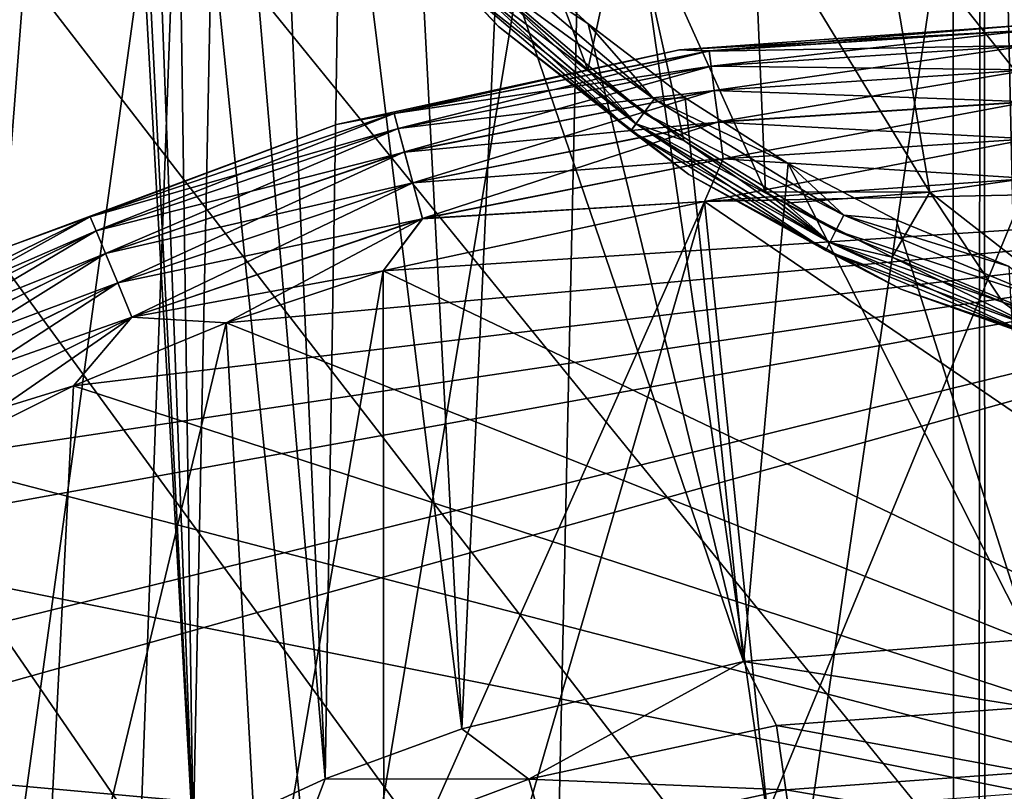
# Model space of a CAD drawing. Header units: metres. Extents: x -206 to 75, y -104 to 104.
# Tile 270 of 656: x -171.78 to -168.58, y 42.99 to 45.5. Entities that reach past the tile are written whole.
import ezdxf

# ---------------------------------------------------------------- set-up
doc = ezdxf.new("R2010")
doc.units = ezdxf.units.M
doc.layers.add('solid_01_1-CONSUMER_THERM_B_125288', color=7, linetype='CONTINUOUS')

msp = doc.modelspace()

# ---------------------------------------------------------------- linework, layer by layer
at = {"layer": 'solid_01_1-CONSUMER_THERM_B_125288'}
for points in [[(-168.648926, 67.29171), (-200.493088, -75.033852), (-200.514557, 74.966148)], [(-168.648926, 67.29171), (-168.75058, 66.747505), (-200.493088, -75.033852)], [(-168.75058, 66.747505), (-168.750504, 66.193886), (-200.493088, -75.033852)], [(-168.750504, 66.193886), (-168.731537, -66.252495), (-200.493088, -75.033852)], [(-168.750504, 66.193886), (-168.648697, 65.649712), (-168.731537, -66.252495)], [(-168.648697, 65.649712), (-168.629883, -65.70829), (-168.731537, -66.252495)], [(-168.648697, 65.649712), (-168.448624, 65.133507), (-168.629883, -65.70829)], [(-168.448624, 65.133507), (-168.429977, -65.192032), (-168.629883, -65.70829)], [(-76.404617, 63.580017, 75.400002), (-185.604614, 63.572178, 75.400002), (-92.716316, 42.429672, 75.400002)], [(-185.604614, 63.572178, 75.400002), (-93.500069, 42.491352, 75.400002), (-92.716316, 42.429672, 75.400002)], [(-185.604614, 63.572178, 75.400002), (-168.500076, 42.491318, 75.400002), (-93.500069, 42.491352, 75.400002)], [(-185.604614, 63.572178, 75.400002), (-169.283829, 42.429634, 75.400002), (-168.500076, 42.491318, 75.400002)], [(-185.604614, 63.572178, 75.400002), (-172.04274, 41.023891, 75.400002), (-171.444931, 41.534473, 75.400002)], [(-185.604614, 63.572178, 75.400002), (-171.444931, 41.534473, 75.400002), (-170.774612, 41.945248, 75.400002)], [(-185.604614, 63.572178, 75.400002), (-170.774612, 41.945248, 75.400002), (-170.048279, 42.246105, 75.400002)], [(-185.604614, 63.572178, 75.400002), (-170.048279, 42.246105, 75.400002), (-169.283829, 42.429634, 75.400002)], [(-171.783997, 53.263264, 13.5), (-172.212128, 53.333801, 13.5), (-172.024658, 42.336861, 13.5)], [(-171.543472, 48.57378, 13.5), (-171.783997, 53.263264, 13.5), (-172.024658, 42.336861, 13.5)], [(-171.543472, 48.57378, 13.5), (-172.024658, 42.336861, 13.5), (-171.220047, 42.829277, 13.5)], [(-171.491608, 48.18026, 13.5), (-171.543472, 48.57378, 13.5), (-171.220047, 42.829277, 13.5)], [(-171.40564, 47.792725, 13.5), (-171.491608, 48.18026, 13.5), (-171.220047, 42.829277, 13.5)], [(-171.286224, 47.414165, 13.5), (-171.40564, 47.792725, 13.5), (-171.220047, 42.829277, 13.5)], [(-171.134262, 47.047447, 13.5), (-171.286224, 47.414165, 13.5), (-171.220047, 42.829277, 13.5)], [(-169.941193, 46.978642, 63.5), (-168.603424, 47.073399, 63.5), (-169.282242, 42.419659, 63.5)], [(-168.603424, 47.073399, 63.5), (-168.500076, 42.481216, 63.5), (-169.282242, 42.419659, 63.5)], [(-167.103424, 47.073505, 63.5), (-168.500076, 42.481216, 63.5), (-168.603424, 47.073399, 63.5)], [(-171.134262, 47.047447, 13.5), (-171.220047, 42.829277, 13.5), (-170.790466, 43.026848, 13.5)], [(-170.950912, 46.69537, 13.5), (-171.134262, 47.047447, 13.5), (-170.790466, 43.026848, 13.5)], [(-169.941193, 46.978642, 63.5), (-170.77002, 41.936249, 63.5), (-171.252075, 46.696495, 63.5)], [(-169.941193, 46.978642, 63.5), (-170.045151, 42.236496, 63.5), (-170.77002, 41.936249, 63.5)], [(-169.941193, 46.978642, 63.5), (-169.282242, 42.419659, 63.5), (-170.045151, 42.236496, 63.5)], [(-171.252075, 46.696495, 63.5), (-172.035599, 41.016747, 63.5), (-172.510162, 46.232613, 63.5)], [(-171.252075, 46.696495, 63.5), (-171.438995, 41.526299, 63.5), (-172.035599, 41.016747, 63.5)], [(-171.252075, 46.696495, 63.5), (-170.77002, 41.936249, 63.5), (-171.438995, 41.526299, 63.5)], [(-170.737579, 46.360607, 13.5), (-170.950912, 46.69537, 13.5), (-170.790466, 43.026848, 13.5)], [(-170.737579, 46.360607, 13.5), (-170.790466, 43.026848, 13.5), (-170.346436, 43.190063, 13.5)], [(-170.49588, 46.045715, 13.5), (-170.737579, 46.360607, 13.5), (-170.346436, 43.190063, 13.5)], [(-170.227402, 45.475777, 13.7), (-170.227402, 45.475777, 17.098219), (-170.75882, 46.052876, 17.098219)], [(-170.362122, 45.618694, 17.160311), (-170.75882, 46.052876, 17.098219), (-170.227402, 45.475777, 17.098219)], [(-170.75882, 46.052876, 13.7), (-170.227402, 45.475777, 13.7), (-170.75882, 46.052876, 17.098219)], [(-170.362198, 45.618626, 13.638197), (-170.227402, 45.475777, 13.7), (-170.75882, 46.052876, 13.7)], [(-170.227646, 45.753086, 13.5), (-170.49588, 46.045715, 13.5), (-170.346436, 43.190063, 13.5)], [(-170.207581, 46.052074, 17.490433), (-170.228317, 45.590767, 17.260666), (-169.936111, 45.334938, 17.260666)], [(-170.207581, 46.052074, 17.490433), (-169.936111, 45.334938, 17.260666), (-169.808868, 45.93684, 17.615923)], [(-169.808868, 45.93684, 17.615923), (-169.936111, 45.334938, 17.260666), (-169.623642, 45.104282, 17.260666)], [(-169.808868, 45.93684, 17.615923), (-169.623642, 45.104282, 17.260666), (-169.358124, 44.93758, 17.260666)], [(-169.808868, 45.93684, 17.615923), (-169.358124, 44.93758, 17.260666), (-169.398697, 45.881157, 17.74502)], [(-168.292908, 45.012997, 17.595884), (-168.576279, 45.951626, 18.003874), (-168.985123, 45.88612, 17.875189)], [(-168.823578, 44.936371, 17.428854), (-168.985123, 45.88612, 17.875189), (-169.398697, 45.881157, 17.74502)], [(-168.823578, 44.936371, 17.428854), (-169.398697, 45.881157, 17.74502), (-169.358124, 44.93758, 17.260666)], [(-168.823578, 44.936371, 17.428854), (-168.292908, 45.012997, 17.595884), (-168.985123, 45.88612, 17.875189)], [(-170.227646, 45.753086, 13.5), (-170.346436, 43.190063, 13.5), (-169.429672, 43.408764, 13.5)], [(-170.271286, 45.709564, 13.50973), (-170.227646, 45.753086, 13.5), (-169.934921, 45.484951, 13.5)], [(-169.934921, 45.484951, 13.5), (-170.227646, 45.753086, 13.5), (-169.429672, 43.408764, 13.5)], [(-170.31076, 45.670082, 13.538123), (-170.271286, 45.709564, 13.50973), (-169.720947, 45.239674, 13.50973)], [(-169.720947, 45.239674, 13.50973), (-170.271286, 45.709564, 13.50973), (-169.934921, 45.484951, 13.5)], [(-170.31076, 45.670082, 13.538123), (-169.753754, 45.1945, 13.538123), (-170.342087, 45.638744, 13.582392)], [(-170.31076, 45.670082, 13.538123), (-169.720947, 45.239674, 13.50973), (-169.753754, 45.1945, 13.538123)], [(-170.342087, 45.638744, 13.582392), (-169.7798, 45.158646, 13.582392), (-170.362198, 45.618626, 13.638197)], [(-170.362198, 45.618626, 13.638197), (-169.796509, 45.135632, 13.638197), (-170.227402, 45.475777, 13.7)], [(-169.7798, 45.158646, 13.582392), (-169.796509, 45.135632, 13.638197), (-170.362198, 45.618626, 13.638197)], [(-170.341797, 45.639023, 17.216368), (-170.362122, 45.618694, 17.160311), (-169.796463, 45.135708, 17.160311)], [(-169.796463, 45.135708, 17.160311), (-170.362122, 45.618694, 17.160311), (-170.227402, 45.475777, 17.098219)], [(-169.753754, 45.1945, 13.538123), (-169.7798, 45.158646, 13.582392), (-170.342087, 45.638744, 13.582392)], [(-170.341797, 45.639023, 17.216368), (-169.796463, 45.135708, 17.160311), (-169.779572, 45.158966, 17.216368)], [(-170.341797, 45.639023, 17.216368), (-169.779572, 45.158966, 17.216368), (-170.228317, 45.590767, 17.260666)], [(-169.779572, 45.158966, 17.216368), (-169.936111, 45.334938, 17.260666), (-170.228317, 45.590767, 17.260666)], [(-169.608246, 44.994019, 13.7), (-169.608246, 44.994019, 17.098219), (-170.227402, 45.475777, 17.098219)], [(-169.796463, 45.135708, 17.160311), (-170.227402, 45.475777, 17.098219), (-169.608246, 44.994019, 17.098219)], [(-170.227402, 45.475777, 13.7), (-169.608246, 44.994019, 13.7), (-170.227402, 45.475777, 17.098219)], [(-169.796509, 45.135632, 13.638197), (-169.608246, 44.994019, 13.7), (-170.227402, 45.475777, 13.7)], [(-169.619949, 45.243347, 13.5), (-169.934921, 45.484951, 13.5), (-169.429672, 43.408764, 13.5)], [(-169.720947, 45.239674, 13.50973), (-169.934921, 45.484951, 13.5), (-169.619949, 45.243347, 13.5)], [(-169.638596, 45.399788, 46.5), (-168.500076, 45.481216, 46.5), (-169.542068, 45.396015, 46.371098)], [(-168.500076, 45.481216, 47.5), (-168.500076, 45.481216, 46.5), (-169.638596, 45.399788, 46.5)], [(-169.638596, 45.399788, 47.5), (-168.500076, 45.481216, 47.5), (-169.638596, 45.399788, 46.5)], [(-168.500076, 45.46418, 47.62941), (-168.500076, 45.481216, 47.5), (-169.638596, 45.399788, 47.5)], [(-169.638596, 45.399788, 55.5), (-168.500076, 45.481216, 55.5), (-169.542068, 45.396015, 55.371098)], [(-168.500076, 45.481216, 56.5), (-168.500076, 45.481216, 55.5), (-169.638596, 45.399788, 55.5)], [(-169.638596, 45.399788, 56.5), (-168.500076, 45.481216, 56.5), (-169.638596, 45.399788, 55.5)], [(-168.500076, 45.46418, 56.62941), (-168.500076, 45.481216, 56.5), (-169.638596, 45.399788, 56.5)], [(-169.542053, 45.395882, 47.62941), (-168.500076, 45.46418, 47.62941), (-169.638596, 45.399788, 47.5)], [(-169.542053, 45.395882, 56.62941), (-168.500076, 45.46418, 56.62941), (-169.638596, 45.399788, 56.5)], [(-169.542068, 45.396015, 46.371098), (-168.500076, 45.481216, 46.5), (-168.500076, 45.464314, 46.371098)], [(-169.542068, 45.396015, 55.371098), (-168.500076, 45.481216, 55.5), (-168.500076, 45.464314, 55.371098)], [(-169.542068, 45.396015, 46.371098), (-168.500076, 45.464314, 46.371098), (-169.535568, 45.346554, 46.25034)], [(-169.542068, 45.396015, 55.371098), (-168.500076, 45.464314, 55.371098), (-169.535568, 45.346554, 55.25034)], [(-168.500076, 45.414162, 47.750114), (-168.500076, 45.46418, 47.62941), (-169.542053, 45.395882, 47.62941)], [(-168.500076, 45.414162, 56.750114), (-168.500076, 45.46418, 56.62941), (-169.542053, 45.395882, 56.62941)], [(-169.535568, 45.346554, 46.25034), (-168.500076, 45.464314, 46.371098), (-168.500076, 45.414425, 46.25034)], [(-169.535568, 45.346554, 55.25034), (-168.500076, 45.464314, 55.371098), (-168.500076, 45.414425, 55.25034)], [(-170.753937, 45.157158, 46.5), (-169.638596, 45.399788, 46.5), (-170.566254, 45.192295, 46.371098)], [(-169.638596, 45.399788, 47.5), (-169.638596, 45.399788, 46.5), (-170.753937, 45.157158, 46.5)], [(-170.753937, 45.157158, 47.5), (-169.638596, 45.399788, 47.5), (-170.753937, 45.157158, 46.5)], [(-170.566208, 45.192165, 47.62941), (-169.638596, 45.399788, 47.5), (-170.753937, 45.157158, 47.5)], [(-170.753937, 45.157158, 55.5), (-169.638596, 45.399788, 55.5), (-170.566254, 45.192295, 55.371098)], [(-169.638596, 45.399788, 56.5), (-169.638596, 45.399788, 55.5), (-170.753937, 45.157158, 55.5)], [(-170.753937, 45.157158, 56.5), (-169.638596, 45.399788, 56.5), (-170.753937, 45.157158, 55.5)], [(-170.566208, 45.192165, 56.62941), (-169.638596, 45.399788, 56.5), (-170.753937, 45.157158, 56.5)], [(-169.638596, 45.399788, 46.5), (-169.542068, 45.396015, 46.371098), (-170.566254, 45.192295, 46.371098)], [(-169.638596, 45.399788, 55.5), (-169.542068, 45.396015, 55.371098), (-170.566254, 45.192295, 55.371098)], [(-170.566254, 45.192295, 46.371098), (-169.542068, 45.396015, 46.371098), (-170.553329, 45.144108, 46.25034)], [(-170.566254, 45.192295, 55.371098), (-169.542068, 45.396015, 55.371098), (-170.553329, 45.144108, 55.25034)], [(-170.566208, 45.192165, 47.62941), (-169.542053, 45.395882, 47.62941), (-169.638596, 45.399788, 47.5)], [(-170.566208, 45.192165, 56.62941), (-169.542053, 45.395882, 56.62941), (-169.638596, 45.399788, 56.5)], [(-169.535522, 45.346294, 47.750114), (-169.542053, 45.395882, 47.62941), (-170.566208, 45.192165, 47.62941)], [(-169.535522, 45.346294, 56.750114), (-169.542053, 45.395882, 56.62941), (-170.566208, 45.192165, 56.62941)], [(-169.542068, 45.396015, 46.371098), (-169.535568, 45.346554, 46.25034), (-170.553329, 45.144108, 46.25034)], [(-169.542068, 45.396015, 55.371098), (-169.535568, 45.346554, 55.25034), (-170.553329, 45.144108, 55.25034)], [(-169.535522, 45.346294, 47.750114), (-168.500076, 45.414162, 47.750114), (-169.542053, 45.395882, 47.62941)], [(-169.535522, 45.346294, 56.750114), (-168.500076, 45.414162, 56.750114), (-169.542053, 45.395882, 56.62941)], [(-169.535568, 45.346554, 46.25034), (-168.500076, 45.414425, 46.25034), (-169.525192, 45.267765, 46.146633)], [(-169.535568, 45.346554, 55.25034), (-168.500076, 45.414425, 55.25034), (-169.525192, 45.267765, 55.146633)], [(-168.500076, 45.334583, 47.853737), (-168.500076, 45.414162, 47.750114), (-169.535522, 45.346294, 47.750114)], [(-168.500076, 45.334583, 56.853737), (-168.500076, 45.414162, 56.750114), (-169.535522, 45.346294, 56.750114)], [(-169.525192, 45.267765, 46.146633), (-168.500076, 45.414425, 46.25034), (-168.500076, 45.334953, 46.146633)], [(-169.525192, 45.267765, 55.146633), (-168.500076, 45.414425, 55.25034), (-168.500076, 45.334953, 55.146633)], [(-170.553268, 45.143852, 47.750114), (-169.535522, 45.346294, 47.750114), (-170.566208, 45.192165, 47.62941)], [(-170.553268, 45.143852, 56.750114), (-169.535522, 45.346294, 56.750114), (-170.566208, 45.192165, 56.62941)], [(-170.553329, 45.144108, 46.25034), (-169.535568, 45.346554, 46.25034), (-170.532761, 45.067345, 46.146633)], [(-170.553329, 45.144108, 55.25034), (-169.535568, 45.346554, 55.25034), (-170.532761, 45.067345, 55.146633)], [(-169.525146, 45.267395, 47.853737), (-169.535522, 45.346294, 47.750114), (-170.553268, 45.143852, 47.750114)], [(-169.525146, 45.267395, 56.853737), (-169.535522, 45.346294, 56.750114), (-170.553268, 45.143852, 56.750114)], [(-169.535568, 45.346554, 46.25034), (-169.525192, 45.267765, 46.146633), (-170.532761, 45.067345, 46.146633)], [(-169.535568, 45.346554, 55.25034), (-169.525192, 45.267765, 55.146633), (-170.532761, 45.067345, 55.146633)], [(-169.779572, 45.158966, 17.216368), (-169.623642, 45.104282, 17.260666), (-169.936111, 45.334938, 17.260666)], [(-169.525146, 45.267395, 47.853737), (-168.500076, 45.334583, 47.853737), (-169.535522, 45.346294, 47.750114)], [(-169.525146, 45.267395, 56.853737), (-168.500076, 45.334583, 56.853737), (-169.535522, 45.346294, 56.750114)], [(-169.525192, 45.267765, 46.146633), (-168.500076, 45.334953, 46.146633), (-169.511658, 45.165024, 46.067051)], [(-169.525192, 45.267765, 55.146633), (-168.500076, 45.334953, 55.146633), (-169.511658, 45.165024, 55.067051)], [(-168.500076, 45.230877, 47.933208), (-168.500076, 45.334583, 47.853737), (-169.525146, 45.267395, 47.853737)], [(-168.500076, 45.230877, 56.933208), (-168.500076, 45.334583, 56.853737), (-169.525146, 45.267395, 56.853737)], [(-169.511658, 45.165024, 46.067051), (-168.500076, 45.334953, 46.146633), (-168.500076, 45.231331, 46.067051)], [(-169.511658, 45.165024, 55.067051), (-168.500076, 45.334953, 55.146633), (-168.500076, 45.231331, 55.067051)], [(-170.532669, 45.066986, 47.853737), (-169.525146, 45.267395, 47.853737), (-170.553268, 45.143852, 47.750114)], [(-170.532669, 45.066986, 56.853737), (-169.525146, 45.267395, 56.853737), (-170.553268, 45.143852, 56.750114)], [(-170.532761, 45.067345, 46.146633), (-169.525192, 45.267765, 46.146633), (-170.505951, 44.967251, 46.067051)], [(-170.532761, 45.067345, 55.146633), (-169.525192, 45.267765, 55.146633), (-170.505951, 44.967251, 55.067051)], [(-169.511597, 45.164577, 47.933208), (-169.525146, 45.267395, 47.853737), (-170.532669, 45.066986, 47.853737)], [(-169.511597, 45.164577, 56.933208), (-169.525146, 45.267395, 56.853737), (-170.532669, 45.066986, 56.853737)], [(-169.525192, 45.267765, 46.146633), (-169.511658, 45.165024, 46.067051), (-170.505951, 44.967251, 46.067051)], [(-169.525192, 45.267765, 55.146633), (-169.511658, 45.165024, 55.067051), (-170.505951, 44.967251, 55.067051)], [(-169.511597, 45.164577, 47.933208), (-168.500076, 45.230877, 47.933208), (-169.525146, 45.267395, 47.853737)], [(-169.511597, 45.164577, 56.933208), (-168.500076, 45.230877, 56.933208), (-169.525146, 45.267395, 56.853737)], [(-169.753754, 45.1945, 13.538123), (-169.720947, 45.239674, 13.50973), (-169.103882, 44.861656, 13.50973)], [(-169.720947, 45.239674, 13.50973), (-169.619949, 45.243347, 13.5), (-169.285126, 45.030121, 13.5)], [(-169.103882, 44.861656, 13.50973), (-169.720947, 45.239674, 13.50973), (-169.285126, 45.030121, 13.5)], [(-169.285126, 45.030121, 13.5), (-169.619949, 45.243347, 13.5), (-169.429672, 43.408764, 13.5)], [(-169.511658, 45.165024, 46.067051), (-168.500076, 45.231331, 46.067051), (-169.495911, 45.045353, 46.017036)], [(-169.511658, 45.165024, 55.067051), (-168.500076, 45.231331, 55.067051), (-169.495911, 45.045353, 55.017036)], [(-168.500076, 45.110119, 47.983097), (-168.500076, 45.230877, 47.933208), (-169.511597, 45.164577, 47.933208)], [(-168.500076, 45.110119, 56.983097), (-168.500076, 45.230877, 56.933208), (-169.511597, 45.164577, 56.933208)], [(-169.495911, 45.045353, 46.017036), (-168.500076, 45.231331, 46.067051), (-168.500076, 45.110626, 46.017036)], [(-169.495911, 45.045353, 55.017036), (-168.500076, 45.231331, 55.067051), (-168.500076, 45.110626, 55.017036)], [(-171.555069, 44.856636, 46.371098), (-170.566254, 45.192295, 46.371098), (-171.53598, 44.810543, 46.25034)], [(-170.753937, 45.157158, 46.5), (-170.566254, 45.192295, 46.371098), (-171.555069, 44.856636, 46.371098)], [(-171.555069, 44.856636, 55.371098), (-170.566254, 45.192295, 55.371098), (-171.53598, 44.810543, 55.25034)], [(-170.753937, 45.157158, 55.5), (-170.566254, 45.192295, 55.371098), (-171.555069, 44.856636, 55.371098)], [(-171.555023, 44.85651, 47.62941), (-170.566208, 45.192165, 47.62941), (-170.753937, 45.157158, 47.5)], [(-170.553268, 45.143852, 47.750114), (-170.566208, 45.192165, 47.62941), (-171.555023, 44.85651, 47.62941)], [(-171.555023, 44.85651, 56.62941), (-170.566208, 45.192165, 56.62941), (-170.753937, 45.157158, 56.5)], [(-170.553268, 45.143852, 56.750114), (-170.566208, 45.192165, 56.62941), (-171.555023, 44.85651, 56.62941)], [(-170.566254, 45.192295, 46.371098), (-170.553329, 45.144108, 46.25034), (-171.53598, 44.810543, 46.25034)], [(-170.566254, 45.192295, 55.371098), (-170.553329, 45.144108, 55.25034), (-171.53598, 44.810543, 55.25034)], [(-170.505951, 44.967251, 46.067051), (-169.511658, 45.165024, 46.067051), (-170.474701, 44.850658, 46.017036)], [(-170.505951, 44.967251, 55.067051), (-169.511658, 45.165024, 55.067051), (-170.474701, 44.850658, 55.017036)], [(-169.511658, 45.165024, 46.067051), (-169.495911, 45.045353, 46.017036), (-170.474701, 44.850658, 46.017036)], [(-169.511658, 45.165024, 55.067051), (-169.495911, 45.045353, 55.017036), (-170.474701, 44.850658, 55.017036)], [(-169.753754, 45.1945, 13.538123), (-169.129227, 44.811905, 13.538123), (-169.7798, 45.158646, 13.582392)], [(-169.753754, 45.1945, 13.538123), (-169.103882, 44.861656, 13.50973), (-169.129227, 44.811905, 13.538123)], [(-171.823395, 44.75827, 46.5), (-170.753937, 45.157158, 46.5), (-171.555069, 44.856636, 46.371098)], [(-170.753937, 45.157158, 47.5), (-170.753937, 45.157158, 46.5), (-171.823395, 44.75827, 46.5)], [(-171.823395, 44.75827, 47.5), (-170.753937, 45.157158, 47.5), (-171.823395, 44.75827, 46.5)], [(-171.555023, 44.85651, 47.62941), (-170.753937, 45.157158, 47.5), (-171.823395, 44.75827, 47.5)], [(-171.823395, 44.75827, 55.5), (-170.753937, 45.157158, 55.5), (-171.555069, 44.856636, 55.371098)], [(-170.753937, 45.157158, 56.5), (-170.753937, 45.157158, 55.5), (-171.823395, 44.75827, 55.5)], [(-171.823395, 44.75827, 56.5), (-170.753937, 45.157158, 56.5), (-171.823395, 44.75827, 55.5)], [(-171.555023, 44.85651, 56.62941), (-170.753937, 45.157158, 56.5), (-171.823395, 44.75827, 56.5)], [(-171.535873, 44.810303, 47.750114), (-170.553268, 45.143852, 47.750114), (-171.555023, 44.85651, 47.62941)], [(-171.535873, 44.810303, 56.750114), (-170.553268, 45.143852, 56.750114), (-171.555023, 44.85651, 56.62941)], [(-171.53598, 44.810543, 46.25034), (-170.553329, 45.144108, 46.25034), (-171.505569, 44.737122, 46.146633)], [(-171.53598, 44.810543, 55.25034), (-170.553329, 45.144108, 55.25034), (-171.505569, 44.737122, 55.146633)], [(-170.532669, 45.066986, 47.853737), (-170.553268, 45.143852, 47.750114), (-171.535873, 44.810303, 47.750114)], [(-170.532669, 45.066986, 56.853737), (-170.553268, 45.143852, 56.750114), (-171.535873, 44.810303, 56.750114)], [(-170.553329, 45.144108, 46.25034), (-170.532761, 45.067345, 46.146633), (-171.505569, 44.737122, 46.146633)], [(-170.553329, 45.144108, 55.25034), (-170.532761, 45.067345, 55.146633), (-171.505569, 44.737122, 55.146633)], [(-170.505829, 44.966812, 47.933208), (-169.511597, 45.164577, 47.933208), (-170.532669, 45.066986, 47.853737)], [(-170.505829, 44.966812, 56.933208), (-169.511597, 45.164577, 56.933208), (-170.532669, 45.066986, 56.853737)], [(-169.495834, 45.044853, 47.983097), (-169.511597, 45.164577, 47.933208), (-170.505829, 44.966812, 47.933208)], [(-169.495834, 45.044853, 56.983097), (-169.511597, 45.164577, 56.933208), (-170.505829, 44.966812, 56.933208)], [(-169.7798, 45.158646, 13.582392), (-169.149338, 44.772423, 13.582392), (-169.796509, 45.135632, 13.638197)], [(-169.796509, 45.135632, 13.638197), (-169.162247, 44.747074, 13.638197), (-169.608246, 44.994019, 13.7)], [(-169.149338, 44.772423, 13.582392), (-169.162247, 44.747074, 13.638197), (-169.796509, 45.135632, 13.638197)], [(-169.779572, 45.158966, 17.216368), (-169.796463, 45.135708, 17.160311), (-169.162201, 44.747158, 17.160311)], [(-169.162201, 44.747158, 17.160311), (-169.796463, 45.135708, 17.160311), (-169.608246, 44.994019, 17.098219)], [(-169.129227, 44.811905, 13.538123), (-169.149338, 44.772423, 13.582392), (-169.7798, 45.158646, 13.582392)], [(-169.779572, 45.158966, 17.216368), (-169.162201, 44.747158, 17.160311), (-169.149155, 44.772774, 17.216368)], [(-169.779572, 45.158966, 17.216368), (-169.149155, 44.772774, 17.216368), (-169.623642, 45.104282, 17.260666)], [(-169.495834, 45.044853, 47.983097), (-168.500076, 45.110119, 47.983097), (-169.511597, 45.164577, 47.933208)], [(-169.495834, 45.044853, 56.983097), (-168.500076, 45.110119, 56.983097), (-169.511597, 45.164577, 56.933208)], [(-169.149155, 44.772774, 17.216368), (-169.358124, 44.93758, 17.260666), (-169.623642, 45.104282, 17.260666)], [(-168.500076, 45.110626, 55.017036), (-168.500076, 44.981216, 55), (-169.556534, 44.906433, 55)], [(-169.495911, 45.045353, 55.017036), (-168.500076, 45.110626, 55.017036), (-169.556534, 44.906433, 55)], [(-168.500076, 45.110626, 46.017036), (-168.500076, 44.981216, 46), (-169.556534, 44.906433, 46)], [(-169.495911, 45.045353, 46.017036), (-168.500076, 45.110626, 46.017036), (-169.556534, 44.906433, 46)], [(-169.495834, 45.044853, 47.983097), (-168.500076, 44.981216, 48), (-168.500076, 45.110119, 47.983097)], [(-169.495834, 45.044853, 56.983097), (-168.500076, 44.981216, 57), (-168.500076, 45.110119, 56.983097)], [(-171.505417, 44.736782, 47.853737), (-170.532669, 45.066986, 47.853737), (-171.535873, 44.810303, 47.750114)], [(-171.505417, 44.736782, 56.853737), (-170.532669, 45.066986, 56.853737), (-171.535873, 44.810303, 56.750114)], [(-171.505569, 44.737122, 46.146633), (-170.532761, 45.067345, 46.146633), (-171.465912, 44.641384, 46.067051)], [(-171.505569, 44.737122, 55.146633), (-170.532761, 45.067345, 55.146633), (-171.465912, 44.641384, 55.067051)], [(-170.505829, 44.966812, 47.933208), (-170.532669, 45.066986, 47.853737), (-171.505417, 44.736782, 47.853737)], [(-170.505829, 44.966812, 56.933208), (-170.532669, 45.066986, 56.853737), (-171.505417, 44.736782, 56.853737)], [(-170.532761, 45.067345, 46.146633), (-170.505951, 44.967251, 46.067051), (-171.465912, 44.641384, 46.067051)], [(-170.532761, 45.067345, 55.146633), (-170.505951, 44.967251, 55.067051), (-171.465912, 44.641384, 55.067051)], [(-170.474579, 44.85017, 47.983097), (-169.495834, 45.044853, 47.983097), (-170.505829, 44.966812, 47.933208)], [(-170.474579, 44.85017, 56.983097), (-169.495834, 45.044853, 56.983097), (-170.505829, 44.966812, 56.933208)], [(-170.474701, 44.850658, 55.017036), (-169.495911, 45.045353, 55.017036), (-169.556534, 44.906433, 55)], [(-170.474701, 44.850658, 46.017036), (-169.495911, 45.045353, 46.017036), (-169.556534, 44.906433, 46)], [(-170.474579, 44.85017, 47.983097), (-169.556534, 44.906433, 48), (-169.495834, 45.044853, 47.983097)], [(-170.474579, 44.85017, 56.983097), (-169.556534, 44.906433, 57), (-169.495834, 45.044853, 56.983097)], [(-169.495834, 45.044853, 47.983097), (-169.556534, 44.906433, 48), (-168.500076, 44.981216, 48)], [(-169.495834, 45.044853, 56.983097), (-169.556534, 44.906433, 57), (-168.500076, 44.981216, 57)], [(-169.285126, 45.030121, 13.5), (-169.429672, 43.408764, 13.5), (-168.500076, 43.481216, 13.5)], [(-168.932983, 44.846889, 13.5), (-169.285126, 45.030121, 13.5), (-168.500076, 43.481216, 13.5)], [(-169.103882, 44.861656, 13.50973), (-169.285126, 45.030121, 13.5), (-168.932983, 44.846889, 13.5)], [(-168.823578, 44.936371, 17.428854), (-168.216049, 44.462589, 17.260666), (-168.292908, 45.012997, 17.595884)], [(-165.978271, 44.981216, 48), (-173.410202, 43.150478, 48), (-173.803375, 42.784515, 48)], [(-168.500076, 42.481216, 48), (-165.978271, 44.981216, 48), (-173.803375, 42.784515, 48)], [(-165.978271, 44.981216, 57), (-173.410202, 43.150478, 57), (-173.803375, 42.784515, 57)], [(-168.500076, 42.481216, 57), (-165.978271, 44.981216, 57), (-173.803375, 42.784515, 57)], [(-165.978271, 44.981216, 48), (-172.551498, 43.792782, 48), (-173.410202, 43.150478, 48)], [(-165.978271, 44.981216, 57), (-172.551498, 43.792782, 57), (-173.410202, 43.150478, 57)], [(-165.978271, 44.981216, 48), (-172.090027, 44.066216, 48), (-172.551498, 43.792782, 48)], [(-165.978271, 44.981216, 57), (-172.090027, 44.066216, 57), (-172.551498, 43.792782, 57)], [(-165.978271, 44.981216, 48), (-171.60965, 44.306206, 48), (-172.090027, 44.066216, 48)], [(-165.978271, 44.981216, 57), (-171.60965, 44.306206, 57), (-172.090027, 44.066216, 57)], [(-165.978271, 44.981216, 48), (-171.112747, 44.511429, 48), (-171.60965, 44.306206, 48)], [(-165.978271, 44.981216, 57), (-171.112747, 44.511429, 57), (-171.60965, 44.306206, 57)], [(-165.978271, 44.981216, 48), (-170.602585, 44.680481, 48), (-171.112747, 44.511429, 48)], [(-165.978271, 44.981216, 57), (-170.602585, 44.680481, 57), (-171.112747, 44.511429, 57)], [(-165.978271, 44.981216, 48), (-169.556534, 44.906433, 48), (-170.602585, 44.680481, 48)], [(-165.978271, 44.981216, 57), (-169.556534, 44.906433, 57), (-170.602585, 44.680481, 57)], [(-168.918243, 44.620739, 13.7), (-168.918243, 44.620739, 17.098219), (-169.608246, 44.994019, 17.098219)], [(-169.162201, 44.747158, 17.160311), (-169.608246, 44.994019, 17.098219), (-168.918243, 44.620739, 17.098219)], [(-169.608246, 44.994019, 13.7), (-168.918243, 44.620739, 13.7), (-169.608246, 44.994019, 17.098219)], [(-169.162247, 44.747074, 13.638197), (-168.918243, 44.620739, 13.7), (-169.608246, 44.994019, 13.7)], [(-165.978271, 44.981216, 48), (-168.500076, 44.981216, 48), (-169.556534, 44.906433, 48)], [(-165.978271, 44.981216, 57), (-168.500076, 44.981216, 57), (-169.556534, 44.906433, 57)], [(-169.556534, 44.906433, 55), (-168.500076, 44.981216, 55), (-166.000092, 42.481216, 55)], [(-169.352203, 42.914803, 46), (-169.556534, 44.906433, 46), (-168.500076, 44.981216, 46)], [(-168.500076, 42.981216, 46), (-169.352203, 42.914803, 46), (-168.500076, 44.981216, 46)], [(-171.465744, 44.640968, 47.933208), (-170.505829, 44.966812, 47.933208), (-171.505417, 44.736782, 47.853737)], [(-171.465744, 44.640968, 56.933208), (-170.505829, 44.966812, 56.933208), (-171.505417, 44.736782, 56.853737)], [(-171.465912, 44.641384, 46.067051), (-170.505951, 44.967251, 46.067051), (-171.419724, 44.529869, 46.017036)], [(-171.465912, 44.641384, 55.067051), (-170.505951, 44.967251, 55.067051), (-171.419724, 44.529869, 55.017036)], [(-170.474579, 44.85017, 47.983097), (-170.505829, 44.966812, 47.933208), (-171.465744, 44.640968, 47.933208)], [(-170.474579, 44.85017, 56.983097), (-170.505829, 44.966812, 56.933208), (-171.465744, 44.640968, 56.933208)], [(-170.505951, 44.967251, 46.067051), (-170.474701, 44.850658, 46.017036), (-171.419724, 44.529869, 46.017036)], [(-170.505951, 44.967251, 55.067051), (-170.474701, 44.850658, 55.017036), (-171.419724, 44.529869, 55.017036)], [(-169.149155, 44.772774, 17.216368), (-169.29306, 44.900406, 17.260666), (-169.358124, 44.93758, 17.260666)], [(-168.823578, 44.936371, 17.428854), (-169.358124, 44.93758, 17.260666), (-169.29306, 44.900406, 17.260666)], [(-168.823578, 44.936371, 17.428854), (-169.29306, 44.900406, 17.260666), (-168.946655, 44.72472, 17.260666)], [(-168.823578, 44.936371, 17.428854), (-168.946655, 44.72472, 17.260666), (-168.586823, 44.578442, 17.260666)], [(-168.823578, 44.936371, 17.428854), (-168.586823, 44.578442, 17.260666), (-168.216049, 44.462589, 17.260666)], [(-170.474579, 44.85017, 47.983097), (-170.602585, 44.680481, 48), (-169.556534, 44.906433, 48)], [(-170.474579, 44.85017, 56.983097), (-170.602585, 44.680481, 57), (-169.556534, 44.906433, 57)], [(-170.602585, 44.680481, 55), (-169.556534, 44.906433, 55), (-166.000092, 42.481216, 55)], [(-170.474701, 44.850658, 55.017036), (-169.556534, 44.906433, 55), (-170.602585, 44.680481, 55)], [(-170.599609, 42.564713, 46), (-170.602585, 44.680481, 46), (-169.556534, 44.906433, 46)], [(-170.474701, 44.850658, 46.017036), (-169.556534, 44.906433, 46), (-170.602585, 44.680481, 46)], [(-170.192566, 42.714325, 46), (-170.599609, 42.564713, 46), (-169.556534, 44.906433, 46)], [(-169.352203, 42.914803, 46), (-170.192566, 42.714325, 46), (-169.556534, 44.906433, 46)], [(-169.149155, 44.772774, 17.216368), (-168.946655, 44.72472, 17.260666), (-169.29306, 44.900406, 17.260666)], [(-172.491623, 44.394779, 46.371098), (-171.555069, 44.856636, 46.371098), (-172.466675, 44.351574, 46.25034)], [(-171.823395, 44.75827, 46.5), (-171.555069, 44.856636, 46.371098), (-172.491623, 44.394779, 46.371098)], [(-172.491623, 44.394779, 55.371098), (-171.555069, 44.856636, 55.371098), (-172.466675, 44.351574, 55.25034)], [(-171.823395, 44.75827, 55.5), (-171.555069, 44.856636, 55.371098), (-172.491623, 44.394779, 55.371098)], [(-172.491547, 44.394661, 47.62941), (-171.555023, 44.85651, 47.62941), (-171.823395, 44.75827, 47.5)], [(-171.535873, 44.810303, 47.750114), (-171.555023, 44.85651, 47.62941), (-172.491547, 44.394661, 47.62941)], [(-172.491547, 44.394661, 56.62941), (-171.555023, 44.85651, 56.62941), (-171.823395, 44.75827, 56.5)], [(-171.535873, 44.810303, 56.750114), (-171.555023, 44.85651, 56.62941), (-172.491547, 44.394661, 56.62941)], [(-171.555069, 44.856636, 46.371098), (-171.53598, 44.810543, 46.25034), (-172.466675, 44.351574, 46.25034)], [(-171.555069, 44.856636, 55.371098), (-171.53598, 44.810543, 55.25034), (-172.466675, 44.351574, 55.25034)], [(-171.419525, 44.529404, 47.983097), (-170.474579, 44.85017, 47.983097), (-171.465744, 44.640968, 47.933208)], [(-171.419525, 44.529404, 56.983097), (-170.474579, 44.85017, 56.983097), (-171.465744, 44.640968, 56.933208)], [(-171.419724, 44.529869, 55.017036), (-170.474701, 44.850658, 55.017036), (-171.112747, 44.511429, 55)], [(-171.419724, 44.529869, 46.017036), (-170.474701, 44.850658, 46.017036), (-171.112747, 44.511429, 46)], [(-171.419525, 44.529404, 47.983097), (-170.602585, 44.680481, 48), (-170.474579, 44.85017, 47.983097)], [(-171.419525, 44.529404, 56.983097), (-170.602585, 44.680481, 57), (-170.474579, 44.85017, 56.983097)], [(-170.474701, 44.850658, 55.017036), (-170.602585, 44.680481, 55), (-171.112747, 44.511429, 55)], [(-170.474701, 44.850658, 46.017036), (-170.602585, 44.680481, 46), (-171.112747, 44.511429, 46)], [(-169.129227, 44.811905, 13.538123), (-169.103882, 44.861656, 13.50973), (-168.435272, 44.584824, 13.50973)], [(-169.103882, 44.861656, 13.50973), (-168.932983, 44.846889, 13.5), (-168.566223, 44.695049, 13.5)], [(-168.435272, 44.584824, 13.50973), (-169.103882, 44.861656, 13.50973), (-168.566223, 44.695049, 13.5)], [(-168.566223, 44.695049, 13.5), (-168.932983, 44.846889, 13.5), (-168.500076, 43.481216, 13.5)], [(-172.466537, 44.351349, 47.750114), (-171.535873, 44.810303, 47.750114), (-172.491547, 44.394661, 47.62941)], [(-172.466537, 44.351349, 56.750114), (-171.535873, 44.810303, 56.750114), (-172.491547, 44.394661, 56.62941)], [(-172.466675, 44.351574, 46.25034), (-171.53598, 44.810543, 46.25034), (-172.426941, 44.282749, 46.146633)], [(-172.466675, 44.351574, 55.25034), (-171.53598, 44.810543, 55.25034), (-172.426941, 44.282749, 55.146633)], [(-171.505417, 44.736782, 47.853737), (-171.535873, 44.810303, 47.750114), (-172.466537, 44.351349, 47.750114)], [(-171.505417, 44.736782, 56.853737), (-171.535873, 44.810303, 56.750114), (-172.466537, 44.351349, 56.750114)], [(-171.53598, 44.810543, 46.25034), (-171.505569, 44.737122, 46.146633), (-172.426941, 44.282749, 46.146633)], [(-171.53598, 44.810543, 55.25034), (-171.505569, 44.737122, 55.146633), (-172.426941, 44.282749, 55.146633)], [(-169.129227, 44.811905, 13.538123), (-168.45253, 44.531723, 13.538123), (-169.149338, 44.772423, 13.582392)], [(-169.129227, 44.811905, 13.538123), (-168.435272, 44.584824, 13.50973), (-168.45253, 44.531723, 13.538123)], [(-169.149338, 44.772423, 13.582392), (-168.466217, 44.489578, 13.582392), (-169.162247, 44.747074, 13.638197)], [(-169.149155, 44.772774, 17.216368), (-169.162201, 44.747158, 17.160311), (-168.47496, 44.462612, 17.160311)], [(-168.45253, 44.531723, 13.538123), (-168.466217, 44.489578, 13.582392), (-169.149338, 44.772423, 13.582392)], [(-169.149155, 44.772774, 17.216368), (-168.47496, 44.462612, 17.160311), (-168.466095, 44.489952, 17.216368)], [(-169.149155, 44.772774, 17.216368), (-168.466095, 44.489952, 17.216368), (-168.946655, 44.72472, 17.260666)], [(-172.426758, 44.282429, 47.853737), (-171.505417, 44.736782, 47.853737), (-172.466537, 44.351349, 47.750114)], [(-172.426758, 44.282429, 56.853737), (-171.505417, 44.736782, 56.853737), (-172.466537, 44.351349, 56.750114)], [(-172.426941, 44.282749, 46.146633), (-171.505569, 44.737122, 46.146633), (-172.375122, 44.193008, 46.067051)], [(-172.426941, 44.282749, 55.146633), (-171.505569, 44.737122, 55.146633), (-172.375122, 44.193008, 55.067051)], [(-171.465744, 44.640968, 47.933208), (-171.505417, 44.736782, 47.853737), (-172.426758, 44.282429, 47.853737)], [(-171.465744, 44.640968, 56.933208), (-171.505417, 44.736782, 56.853737), (-172.426758, 44.282429, 56.853737)], [(-171.505569, 44.737122, 46.146633), (-171.465912, 44.641384, 46.067051), (-172.375122, 44.193008, 46.067051)], [(-171.505569, 44.737122, 55.146633), (-171.465912, 44.641384, 55.067051), (-172.375122, 44.193008, 55.067051)], [(-169.162247, 44.747074, 13.638197), (-168.474991, 44.462524, 13.638197), (-168.918243, 44.620739, 13.7)], [(-168.466217, 44.489578, 13.582392), (-168.474991, 44.462524, 13.638197), (-169.162247, 44.747074, 13.638197)], [(-168.47496, 44.462612, 17.160311), (-169.162201, 44.747158, 17.160311), (-168.918243, 44.620739, 17.098219)], [(-168.466095, 44.489952, 17.216368), (-168.586823, 44.578442, 17.260666), (-168.946655, 44.72472, 17.260666)], [(-171.419525, 44.529404, 47.983097), (-171.112747, 44.511429, 48), (-170.602585, 44.680481, 48)], [(-171.419525, 44.529404, 56.983097), (-171.112747, 44.511429, 57), (-170.602585, 44.680481, 57)], [(-171.112747, 44.511429, 55), (-170.602585, 44.680481, 55), (-166.000092, 42.481216, 55)], [(-170.993378, 42.383602, 46), (-171.112747, 44.511429, 46), (-170.602585, 44.680481, 46)], [(-170.599609, 42.564713, 46), (-170.993378, 42.383602, 46), (-170.602585, 44.680481, 46)], [(-172.374893, 44.192616, 47.933208), (-171.465744, 44.640968, 47.933208), (-172.426758, 44.282429, 47.853737)], [(-172.374893, 44.192616, 56.933208), (-171.465744, 44.640968, 56.933208), (-172.426758, 44.282429, 56.853737)], [(-172.375122, 44.193008, 46.067051), (-171.465912, 44.641384, 46.067051), (-172.314774, 44.088478, 46.017036)], [(-172.375122, 44.193008, 55.067051), (-171.465912, 44.641384, 55.067051), (-172.314774, 44.088478, 55.017036)], [(-171.419525, 44.529404, 47.983097), (-171.465744, 44.640968, 47.933208), (-172.374893, 44.192616, 47.933208)], [(-171.419525, 44.529404, 56.983097), (-171.465744, 44.640968, 56.933208), (-172.374893, 44.192616, 56.933208)], [(-171.465912, 44.641384, 46.067051), (-171.419724, 44.529869, 46.017036), (-172.314774, 44.088478, 46.017036)], [(-171.465912, 44.641384, 55.067051), (-171.419724, 44.529869, 55.017036), (-172.314774, 44.088478, 55.017036)], [(-168.176208, 44.366119, 13.7), (-168.176208, 44.366119, 17.098219), (-168.918243, 44.620739, 17.098219)], [(-168.47496, 44.462612, 17.160311), (-168.918243, 44.620739, 17.098219), (-168.176208, 44.366119, 17.098219)], [(-168.918243, 44.620739, 13.7), (-168.176208, 44.366119, 13.7), (-168.918243, 44.620739, 17.098219)], [(-168.474991, 44.462524, 13.638197), (-168.176208, 44.366119, 13.7), (-168.918243, 44.620739, 13.7)], [(-168.466095, 44.489952, 17.216368), (-168.216049, 44.462589, 17.260666), (-168.586823, 44.578442, 17.260666)], [(-172.314514, 44.088039, 47.983097), (-171.419525, 44.529404, 47.983097), (-172.374893, 44.192616, 47.933208)], [(-172.314514, 44.088039, 56.983097), (-171.419525, 44.529404, 56.983097), (-172.374893, 44.192616, 56.933208)], [(-172.314774, 44.088478, 55.017036), (-171.419724, 44.529869, 55.017036), (-172.090027, 44.066216, 55)], [(-172.314774, 44.088478, 46.017036), (-171.419724, 44.529869, 46.017036), (-172.090027, 44.066216, 46)], [(-172.314514, 44.088039, 47.983097), (-171.60965, 44.306206, 48), (-171.419525, 44.529404, 47.983097)], [(-172.314514, 44.088039, 56.983097), (-171.60965, 44.306206, 57), (-171.419525, 44.529404, 56.983097)], [(-171.419724, 44.529869, 55.017036), (-171.60965, 44.306206, 55), (-172.090027, 44.066216, 55)], [(-171.419724, 44.529869, 46.017036), (-171.60965, 44.306206, 46), (-172.090027, 44.066216, 46)], [(-171.419724, 44.529869, 55.017036), (-171.112747, 44.511429, 55), (-171.60965, 44.306206, 55)], [(-171.419724, 44.529869, 46.017036), (-171.112747, 44.511429, 46), (-171.60965, 44.306206, 46)], [(-171.419525, 44.529404, 47.983097), (-171.60965, 44.306206, 48), (-171.112747, 44.511429, 48)], [(-171.419525, 44.529404, 56.983097), (-171.60965, 44.306206, 57), (-171.112747, 44.511429, 57)], [(-171.730942, 41.932224, 46), (-171.60965, 44.306206, 46), (-171.112747, 44.511429, 46)], [(-170.993378, 42.383602, 46), (-171.730942, 41.932224, 46), (-171.112747, 44.511429, 46)], [(-171.60965, 44.306206, 55), (-171.112747, 44.511429, 55), (-166.000092, 42.481216, 55)], [(-172.314514, 44.088039, 47.983097), (-172.090027, 44.066216, 48), (-171.60965, 44.306206, 48)], [(-172.314514, 44.088039, 56.983097), (-172.090027, 44.066216, 57), (-171.60965, 44.306206, 57)], [(-172.090027, 44.066216, 55), (-171.60965, 44.306206, 55), (-166.000092, 42.481216, 55)], [(-171.730942, 41.932224, 46), (-172.090027, 44.066216, 46), (-171.60965, 44.306206, 46)], [(-172.551498, 43.792782, 55), (-172.090027, 44.066216, 55), (-166.000092, 42.481216, 55)], [(-171.730942, 41.932224, 46), (-172.38916, 41.3703, 46), (-172.090027, 44.066216, 46)], [(-173.410202, 43.150478, 55), (-172.551498, 43.792782, 55), (-166.000092, 42.481216, 55)], [(-168.500076, 43.259789, 13.524823), (-168.500076, 43.481216, 13.5), (-169.429672, 43.408764, 13.5)], [(-170.128082, 43.025715, 13.524823), (-169.429672, 43.408764, 13.5), (-170.346436, 43.190063, 13.5)], [(-170.128082, 43.025715, 13.524823), (-169.322449, 43.20097, 13.524823), (-169.429672, 43.408764, 13.5)], [(-169.322449, 43.20097, 13.524823), (-168.500076, 43.259789, 13.524823), (-169.429672, 43.408764, 13.5)], [(-169.322449, 43.20097, 13.524823), (-168.500076, 43.048141, 13.598642), (-168.500076, 43.259789, 13.524823)], [(-170.128082, 43.025715, 13.524823), (-170.346436, 43.190063, 13.5), (-170.790466, 43.026848, 13.5)], [(-169.292328, 42.991478, 13.598642), (-169.322449, 43.20097, 13.524823), (-170.128082, 43.025715, 13.524823)], [(-169.292328, 42.991478, 13.598642), (-168.500076, 43.048141, 13.598642), (-169.322449, 43.20097, 13.524823)], [(-173.803375, 42.784515, 55), (-173.410202, 43.150478, 55), (-166.000092, 42.481216, 55)], [(-170.900574, 42.737591, 13.524823), (-170.790466, 43.026848, 13.5), (-171.220047, 42.829277, 13.5)], [(-170.900574, 42.737591, 13.524823), (-170.128082, 43.025715, 13.524823), (-170.790466, 43.026848, 13.5)], [(-170.068451, 42.822639, 13.598642), (-170.128082, 43.025715, 13.524823), (-170.900574, 42.737591, 13.524823)], [(-170.068451, 42.822639, 13.598642), (-169.292328, 42.991478, 13.598642), (-170.128082, 43.025715, 13.524823)], [(-169.292328, 42.991478, 13.598642), (-168.500076, 42.858253, 13.717749), (-168.500076, 43.048141, 13.598642)], [(-169.265305, 42.80352, 13.717749), (-169.292328, 42.991478, 13.598642), (-170.068451, 42.822639, 13.598642)], [(-169.265305, 42.80352, 13.717749), (-168.500076, 42.858253, 13.717749), (-169.292328, 42.991478, 13.598642)]]:
    msp.add_3dface(points, dxfattribs=at)

doc.saveas('drawing.dxf')
